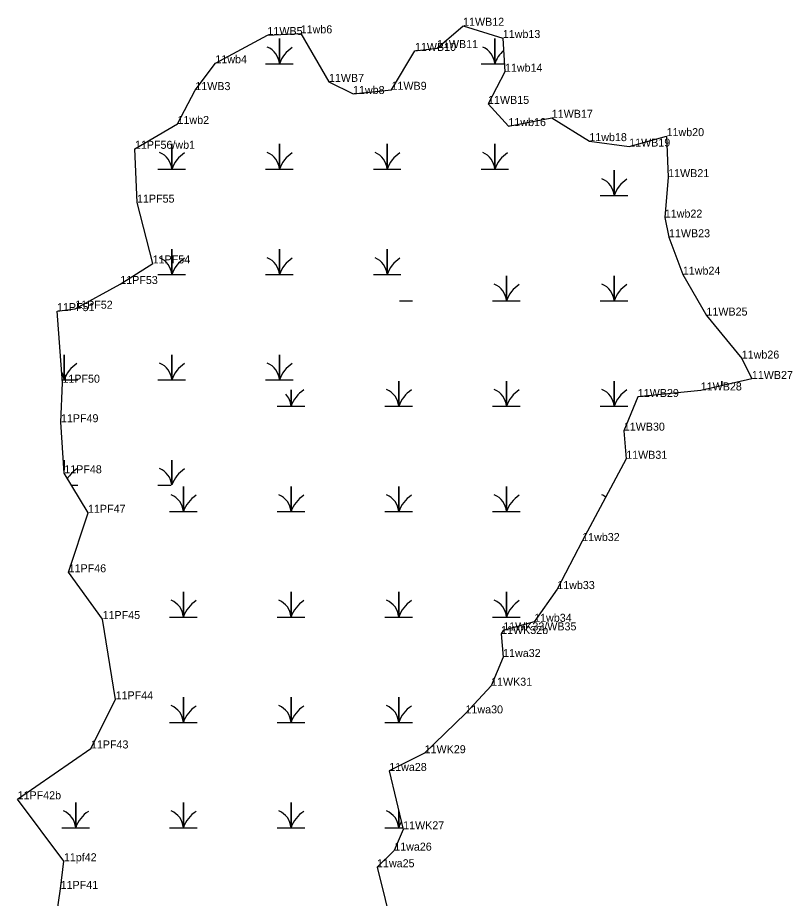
# Model space of a CAD drawing. Extents: x 2072529 to 2268796, y 436423 to 470397.
# Drawn here: x 2234800 to 2235284, y 448997 to 449547 of the extents above; entities that cross this region are included whole.
import ezdxf

# ---------------------------------------------------------------- set-up
doc = ezdxf.new("R2010")
doc.units = 0
for name, color, linetype in [('Exist Environmental Wetland Boundary', 7, 'Continuous'), ('Exist Environmental Wetland Boundary Cogo Comment', 7, 'Continuous'), ('Exist Environmental Wetland Boundary Cogo Point CELL', 7, 'Continuous'), ('Exist Hydro Swamp or Marsh', 7, 'Continuous')]:
    doc.layers.add(name, color=color, linetype=linetype)

msp = doc.modelspace()

# ---------------------------------------------------------------- linework, layer by layer
at = {"layer": 'Exist Environmental Wetland Boundary'}
msp.add_lwpolyline([(2234823.2, 448980.5), (2234826.7, 449003.12), (2234828.71, 449020.42), (2234799.82, 449059.11), (2234845.59, 449090.85), (2234861.03, 449121.52), (2234852.88, 449171.66), (2234831.68, 449200.87), (2234843.78, 449238.01), (2234828.96, 449262.7), (2234826.89, 449294.59), (2234827.8, 449319.27), (2234824.43, 449363.98), (2234835.78, 449365.48), (2234863.93, 449380.91), (2234884.18, 449393.78), (2234874.39, 449431.73), (2234873.07, 449465.35), (2234899.68, 449480.86), (2234910.79, 449502.01), (2234923.35, 449518.79), (2234955.83, 449536.42), (2234976.61, 449537.46), (2234994.25, 449507.16), (2235009.29, 449499.59), (2235033.32, 449502.22), (2235047.96, 449526.48), (2235061.74, 449528.27), (2235078.02, 449542.21), (2235102.83, 449534.55), (2235104.17, 449513.5), (2235093.62, 449493.41), (2235106.35, 449479.55), (2235133.41, 449484.74), (2235156.89, 449470.15), (2235181.76, 449466.74), (2235205.1, 449473.26), (2235206.1, 449447.64), (2235204.01, 449422.39), (2235206.62, 449410.1), (2235215.27, 449386.77), (2235230.02, 449361.2), (2235252.07, 449334.34), (2235258.37, 449321.59), (2235226.44, 449314.44), (2235187.13, 449310.35), (2235178.4, 449289.32), (2235179.9, 449271.74), (2235152.4, 449220.38), (2235136.83, 449190.4), (2235122.4, 449169.94), (2235103.09, 449164.58), (2235101.75, 449162.34), (2235103.02, 449147.95), (2235095.51, 449130.01), (2235079.53, 449112.75), (2235054.03, 449087.88), (2235031.9, 449076.8), (2235040.59, 449040.34), (2235035.03, 449027.04), (2235024.3, 449016.68), (2235034.29, 448976.24)], dxfattribs=at)
at = {"layer": 'Exist Environmental Wetland Boundary Cogo Point CELL'}
for p, q in [((2235078.02, 449542.21), (2235078.02, 449542.21)), ((2234955.83, 449536.42), (2234955.83, 449536.42)), ((2234976.61, 449537.46), (2234976.61, 449537.46)), ((2235102.83, 449534.55), (2235102.83, 449534.55)), ((2235061.74, 449528.27), (2235061.74, 449528.27)), ((2235047.96, 449526.48), (2235047.96, 449526.48)), ((2234923.35, 449518.79), (2234923.35, 449518.79)), ((2235104.17, 449513.5), (2235104.17, 449513.5)), ((2234994.25, 449507.16), (2234994.25, 449507.16)), ((2234910.79, 449502.01), (2234910.79, 449502.01)), ((2235033.32, 449502.22), (2235033.32, 449502.22)), ((2235009.29, 449499.59), (2235009.29, 449499.59)), ((2235093.62, 449493.41), (2235093.62, 449493.41)), ((2235133.41, 449484.74), (2235133.41, 449484.74)), ((2234899.68, 449480.86), (2234899.68, 449480.86)), ((2235106.35, 449479.55), (2235106.35, 449479.55)), ((2235205.1, 449473.26), (2235205.1, 449473.26)), ((2235156.89, 449470.15), (2235156.89, 449470.15)), ((2234873.07, 449465.35), (2234873.07, 449465.35)), ((2235181.76, 449466.74), (2235181.76, 449466.74)), ((2235206.1, 449447.64), (2235206.1, 449447.64)), ((2234874.39, 449431.73), (2234874.39, 449431.73)), ((2235204.01, 449422.39), (2235204.01, 449422.39)), ((2235206.62, 449410.1), (2235206.62, 449410.1)), ((2234884.18, 449393.78), (2234884.18, 449393.78)), ((2235215.27, 449386.77), (2235215.27, 449386.77)), ((2234863.93, 449380.91), (2234863.93, 449380.91)), ((2234824.43, 449363.98), (2234824.43, 449363.98)), ((2234835.78, 449365.48), (2234835.78, 449365.48)), ((2235230.02, 449361.2), (2235230.02, 449361.2)), ((2235252.07, 449334.34), (2235252.07, 449334.34)), ((2234827.8, 449319.27), (2234827.8, 449319.27)), ((2235258.37, 449321.59), (2235258.37, 449321.59)), ((2235226.44, 449314.44), (2235226.44, 449314.44)), ((2235187.13, 449310.35), (2235187.13, 449310.35)), ((2234826.89, 449294.59), (2234826.89, 449294.59)), ((2235178.4, 449289.32), (2235178.4, 449289.32)), ((2235179.9, 449271.74), (2235179.9, 449271.74)), ((2234828.96, 449262.7), (2234828.96, 449262.7)), ((2234843.78, 449238.01), (2234843.78, 449238.01)), ((2235152.4, 449220.38), (2235152.4, 449220.38)), ((2234831.68, 449200.87), (2234831.68, 449200.87)), ((2235136.83, 449190.4), (2235136.83, 449190.4)), ((2234852.88, 449171.66), (2234852.88, 449171.66)), ((2235122.4, 449169.94), (2235122.4, 449169.94)), ((2235101.75, 449162.34), (2235101.75, 449162.34)), ((2235103.09, 449164.58), (2235103.09, 449164.58)), ((2235103.02, 449147.95), (2235103.02, 449147.95)), ((2235095.51, 449130.01), (2235095.51, 449130.01)), ((2234861.03, 449121.52), (2234861.03, 449121.52)), ((2235079.53, 449112.75), (2235079.53, 449112.75)), ((2234845.59, 449090.85), (2234845.59, 449090.85)), ((2235054.03, 449087.88), (2235054.03, 449087.88)), ((2235031.9, 449076.8), (2235031.9, 449076.8)), ((2234799.82, 449059.11), (2234799.82, 449059.11)), ((2235040.59, 449040.34), (2235040.59, 449040.34)), ((2235035.03, 449027.04), (2235035.03, 449027.04)), ((2234828.71, 449020.42), (2234828.71, 449020.42)), ((2235024.3, 449016.68), (2235024.3, 449016.68)), ((2234826.7, 449003.12), (2234826.7, 449003.12))]:
    msp.add_line(p, q, dxfattribs=at)
at = {"layer": 'Exist Hydro Swamp or Marsh'}
for points in [[(2234954.73, 449518.4), (2234963.33, 449518.4), (2234963.33, 449534.18), (2234963.33, 449518.4), (2234971.93, 449518.4)], [(2235089.23, 449518.4), (2235097.83, 449518.4), (2235097.83, 449534.18), (2235097.83, 449518.4), (2235103.85, 449518.4)], [(2234887.48, 449452.6), (2234896.08, 449452.6), (2234896.08, 449468.38), (2234896.08, 449452.6), (2234904.68, 449452.6)], [(2234954.73, 449452.6), (2234963.33, 449452.6), (2234963.33, 449468.38), (2234963.33, 449452.6), (2234971.93, 449452.6)], [(2235021.98, 449452.6), (2235030.58, 449452.6), (2235030.58, 449468.38), (2235030.58, 449452.6), (2235039.18, 449452.6)], [(2235089.23, 449452.6), (2235097.83, 449452.6), (2235097.83, 449468.38), (2235097.83, 449452.6), (2235106.43, 449452.6)], [(2235163.73, 449436.14), (2235172.33, 449436.14), (2235172.33, 449451.92), (2235172.33, 449436.14), (2235180.93, 449436.14)], [(2234887.48, 449386.8), (2234896.08, 449386.8), (2234896.08, 449402.58), (2234896.08, 449386.8), (2234904.68, 449386.8)], [(2234954.73, 449386.8), (2234963.33, 449386.8), (2234963.33, 449402.58), (2234963.33, 449386.8), (2234971.93, 449386.8)], [(2235021.98, 449386.8), (2235030.58, 449386.8), (2235030.58, 449402.58), (2235030.58, 449386.8), (2235039.18, 449386.8)], [(2235096.48, 449370.34), (2235105.08, 449370.34), (2235105.08, 449386.12), (2235105.08, 449370.34), (2235113.68, 449370.34)], [(2235163.73, 449370.34), (2235172.33, 449370.34), (2235172.33, 449386.12), (2235172.33, 449370.34), (2235180.93, 449370.34)], [(2235038.41, 449370.34), (2235046.43, 449370.34)], [(2234827.67, 449321), (2234828.83, 449321), (2234828.83, 449336.78), (2234828.83, 449321), (2234837.43, 449321)], [(2234887.48, 449321), (2234896.08, 449321), (2234896.08, 449336.78), (2234896.08, 449321), (2234904.68, 449321)], [(2234954.73, 449321), (2234963.33, 449321), (2234963.33, 449336.78), (2234963.33, 449321), (2234971.93, 449321)], [(2235029.23, 449304.54), (2235037.83, 449304.54), (2235037.83, 449320.32), (2235037.83, 449304.54), (2235046.43, 449304.54)], [(2235096.48, 449304.54), (2235105.08, 449304.54), (2235105.08, 449320.32), (2235105.08, 449304.54), (2235113.68, 449304.54)], [(2235163.73, 449304.54), (2235172.33, 449304.54), (2235172.33, 449320.32), (2235172.33, 449304.54), (2235180.93, 449304.54)], [(2235239.58, 449317.38), (2235239.58, 449320.32), (2235239.58, 449317.38)], [(2234961.98, 449304.54), (2234970.58, 449304.54), (2234970.58, 449314.73)], [(2234970.58, 449314.73), (2234970.58, 449304.54), (2234979.18, 449304.54)], [(2234828.83, 449264.7), (2234828.83, 449270.98), (2234828.83, 449264.7)], [(2234896.08, 449255.42), (2234896.08, 449270.98), (2234896.08, 449255.42)], [(2234833.46, 449255.2), (2234837.43, 449255.2)], [(2234887.48, 449255.2), (2234895.8, 449255.2)], [(2234894.73, 449238.74), (2234903.33, 449238.74), (2234903.33, 449254.52), (2234903.33, 449238.74), (2234911.93, 449238.74)], [(2234961.98, 449238.74), (2234970.58, 449238.74), (2234970.58, 449254.52), (2234970.58, 449238.74), (2234979.18, 449238.74)], [(2235029.23, 449238.74), (2235037.83, 449238.74), (2235037.83, 449254.52), (2235037.83, 449238.74), (2235046.43, 449238.74)], [(2235096.48, 449238.74), (2235105.08, 449238.74), (2235105.08, 449254.52), (2235105.08, 449238.74), (2235113.68, 449238.74)], [(2234894.73, 449172.94), (2234903.33, 449172.94), (2234903.33, 449188.72), (2234903.33, 449172.94), (2234911.93, 449172.94)], [(2234961.98, 449172.94), (2234970.58, 449172.94), (2234970.58, 449188.72), (2234970.58, 449172.94), (2234979.18, 449172.94)], [(2235029.23, 449172.94), (2235037.83, 449172.94), (2235037.83, 449188.72), (2235037.83, 449172.94), (2235046.43, 449172.94)], [(2235096.48, 449172.94), (2235105.08, 449172.94), (2235105.08, 449188.72), (2235105.08, 449172.94), (2235113.68, 449172.94)], [(2234894.73, 449107.14), (2234903.33, 449107.14), (2234903.33, 449122.92), (2234903.33, 449107.14), (2234911.93, 449107.14)], [(2234961.98, 449107.14), (2234970.58, 449107.14), (2234970.58, 449122.92), (2234970.58, 449107.14), (2234979.18, 449107.14)], [(2235029.23, 449107.14), (2235037.83, 449107.14), (2235037.83, 449122.92), (2235037.83, 449107.14), (2235046.43, 449107.14)], [(2234827.48, 449041.34), (2234836.08, 449041.34), (2234836.08, 449057.12), (2234836.08, 449041.34), (2234844.68, 449041.34)], [(2234894.73, 449041.34), (2234903.33, 449041.34), (2234903.33, 449057.12), (2234903.33, 449041.34), (2234911.93, 449041.34)], [(2234961.98, 449041.34), (2234970.58, 449041.34), (2234970.58, 449057.12), (2234970.58, 449041.34), (2234979.18, 449041.34)], [(2235029.23, 449041.34), (2235037.83, 449041.34), (2235037.83, 449051.91)], [(2235037.83, 449051.91), (2235037.83, 449041.34), (2235040.35, 449041.34)]]:
    msp.add_lwpolyline(points, dxfattribs=at)
for centre, radius, start, end in [((2234951.07, 449517.51), 12.3, 4.1403, 67.535), ((2234981.57, 449512.33), 19.22, 122.1274, 161.6222), ((2235085.57, 449517.51), 12.3, 4.1403, 67.535), ((2235116.07, 449512.33), 19.22, 131.5508, 161.6222), ((2234883.82, 449451.71), 12.3, 4.1403, 67.535), ((2234914.32, 449446.53), 19.22, 122.1274, 161.6222), ((2234951.07, 449451.71), 12.3, 4.1403, 67.535), ((2234981.57, 449446.53), 19.22, 122.1274, 161.6222), ((2235018.32, 449451.71), 12.3, 4.1403, 67.535), ((2235048.82, 449446.53), 19.22, 122.1274, 161.6222), ((2235085.57, 449451.71), 12.3, 4.1403, 67.535), ((2235116.07, 449446.53), 19.22, 122.1274, 161.6222), ((2235160.06, 449435.25), 12.3, 4.1403, 67.535), ((2235190.57, 449430.08), 19.22, 122.1274, 161.6222), ((2234883.82, 449385.91), 12.3, 4.1403, 67.535), ((2234914.32, 449380.73), 19.22, 122.1274, 161.6222), ((2234951.07, 449385.91), 12.3, 4.1403, 67.535), ((2234981.57, 449380.73), 19.22, 122.1274, 161.6222), ((2235018.32, 449385.91), 12.3, 4.1403, 67.535), ((2235048.82, 449380.73), 19.22, 122.1274, 161.6222), ((2235092.81, 449369.45), 12.3, 4.1403, 67.535), ((2235123.32, 449364.28), 19.22, 122.1274, 161.6222), ((2235160.06, 449369.45), 12.3, 4.1403, 67.535), ((2235190.57, 449364.28), 19.22, 122.1274, 161.6222), ((2234847.07, 449314.93), 19.22, 122.1274, 161.6222), ((2234883.82, 449320.11), 12.3, 4.1403, 67.535), ((2234914.32, 449314.93), 19.22, 122.1274, 161.6222), ((2234951.07, 449320.11), 12.3, 4.1403, 67.535), ((2234981.57, 449314.93), 19.22, 122.1274, 161.6222), ((2234816.57, 449320.11), 12.3, 4.1403, 29.3604), ((2234988.82, 449298.48), 19.22, 122.1274, 161.6222), ((2235025.56, 449303.65), 12.3, 4.1403, 67.535), ((2235056.07, 449298.48), 19.22, 122.1274, 161.6222), ((2235092.81, 449303.65), 12.3, 4.1403, 67.535), ((2235123.32, 449298.48), 19.22, 122.1274, 161.6222), ((2235160.06, 449303.65), 12.3, 4.1403, 67.535), ((2235190.57, 449298.48), 19.22, 122.1274, 161.6222), ((2234958.31, 449303.65), 12.3, 4.1403, 43.1664), ((2234847.07, 449249.13), 19.22, 122.1274, 147.3849), ((2234883.82, 449254.31), 12.3, 5.1311, 67.535), ((2234914.32, 449249.13), 19.22, 122.1274, 160.6496), ((2234891.06, 449237.85), 12.3, 4.1403, 67.535), ((2234921.57, 449232.68), 19.22, 122.1274, 161.6222), ((2234958.31, 449237.85), 12.3, 4.1403, 67.535), ((2234988.82, 449232.68), 19.22, 122.1274, 161.6222), ((2235025.56, 449237.85), 12.3, 4.1403, 67.535), ((2235056.07, 449232.68), 19.22, 122.1274, 161.6222), ((2235092.81, 449237.85), 12.3, 4.1403, 67.535), ((2235123.32, 449232.68), 19.22, 122.1274, 161.6222), ((2235160.06, 449237.85), 12.3, 54.8742, 67.535), ((2234891.06, 449172.05), 12.3, 4.1403, 67.535), ((2234921.57, 449166.88), 19.22, 122.1274, 161.6222), ((2234958.31, 449172.05), 12.3, 4.1403, 67.535), ((2234988.82, 449166.88), 19.22, 122.1274, 161.6222), ((2235025.56, 449172.05), 12.3, 4.1403, 67.535), ((2235056.07, 449166.88), 19.22, 122.1274, 161.6222), ((2235092.81, 449172.05), 12.3, 4.1403, 67.535), ((2235123.32, 449166.88), 19.22, 122.1274, 161.6222), ((2234891.06, 449106.25), 12.3, 4.1403, 67.535), ((2234921.57, 449101.08), 19.22, 122.1274, 161.6222), ((2234958.31, 449106.25), 12.3, 4.1403, 67.535), ((2234988.82, 449101.08), 19.22, 122.1274, 161.6222), ((2235025.56, 449106.25), 12.3, 4.1403, 67.535), ((2235056.07, 449101.08), 19.22, 122.1274, 161.6222), ((2234823.81, 449040.45), 12.3, 4.1403, 67.535), ((2234854.32, 449035.28), 19.22, 122.1274, 161.6222), ((2234891.06, 449040.45), 12.3, 4.1403, 67.535), ((2234921.57, 449035.28), 19.22, 122.1274, 161.6222), ((2234958.31, 449040.45), 12.3, 4.1403, 67.535), ((2234988.82, 449035.28), 19.22, 122.1274, 161.6222), ((2235025.56, 449040.45), 12.3, 4.1403, 67.535), ((2235056.07, 449035.28), 19.22, 149.6794, 161.6222)]:
    msp.add_arc(centre, radius, start, end, dxfattribs=at)

# ---------------------------------------------------------------- texts
at = {"layer": 'Exist Environmental Wetland Boundary Cogo Comment'}
for s, p in [('11WB12', (2235078.02, 449542.21)), ('11WB5', (2234955.83, 449536.42)), ('11wb6', (2234976.61, 449537.46)), ('11wb13', (2235102.83, 449534.55)), ('11WB10', (2235047.96, 449526.48)), ('11WB11', (2235061.74, 449528.27)), ('11wb4', (2234923.35, 449518.79)), ('11wb14', (2235104.17, 449513.5)), ('11WB7', (2234994.25, 449507.16)), ('11WB3', (2234910.79, 449502.01)), ('11WB9', (2235033.32, 449502.22)), ('11wb8', (2235009.29, 449499.59)), ('11WB15', (2235093.62, 449493.41)), ('11WB17', (2235133.41, 449484.74)), ('11wb2', (2234899.68, 449480.86)), ('11wb16', (2235106.35, 449479.55)), ('11wb20', (2235205.1, 449473.26)), ('11wb18', (2235156.89, 449470.15)), ('11PF56/wb1', (2234873.07, 449465.35)), ('11WB19', (2235181.76, 449466.74)), ('11WB21', (2235206.1, 449447.64)), ('11PF55', (2234874.39, 449431.73)), ('11wb22', (2235204.01, 449422.39)), ('11WB23', (2235206.62, 449410.1)), ('11PF54', (2234884.18, 449393.78)), ('11wb24', (2235215.27, 449386.77)), ('11PF53', (2234863.93, 449380.91)), ('11PF51', (2234824.43, 449363.98)), ('11PF52', (2234835.78, 449365.48)), ('11WB25', (2235230.02, 449361.2)), ('11wb26', (2235252.07, 449334.34)), ('11WB27', (2235258.37, 449321.59)), ('11PF50', (2234827.8, 449319.27)), ('11WB28', (2235226.44, 449314.44)), ('11WB29', (2235187.13, 449310.35)), ('11PF49', (2234826.89, 449294.59)), ('11WB30', (2235178.4, 449289.32)), ('11WB31', (2235179.9, 449271.74)), ('11PF48', (2234828.96, 449262.7)), ('11PF47', (2234843.78, 449238.01)), ('11wb32', (2235152.4, 449220.38)), ('11PF46', (2234831.68, 449200.87)), ('11wb33', (2235136.83, 449190.4)), ('11PF45', (2234852.88, 449171.66)), ('11wb34', (2235122.4, 449169.94)), ('11WK32b', (2235101.75, 449162.34)), ('11WK33/WB35', (2235103.09, 449164.58)), ('11wa32', (2235103.02, 449147.95)), ('11WK31', (2235095.51, 449130.01)), ('11PF44', (2234861.03, 449121.52)), ('11wa30', (2235079.53, 449112.75)), ('11PF43', (2234845.59, 449090.85)), ('11WK29', (2235054.03, 449087.88)), ('11wa28', (2235031.9, 449076.8)), ('11PF42b', (2234799.82, 449059.11)), ('11WK27', (2235040.59, 449040.34)), ('11wa26', (2235035.03, 449027.04)), ('11pf42', (2234828.71, 449020.42)), ('11wa25', (2235024.3, 449016.68)), ('11PF41', (2234826.7, 449003.12))]:
    msp.add_text(s, height=5, dxfattribs=at).set_placement(p)

doc.saveas('drawing.dxf')
